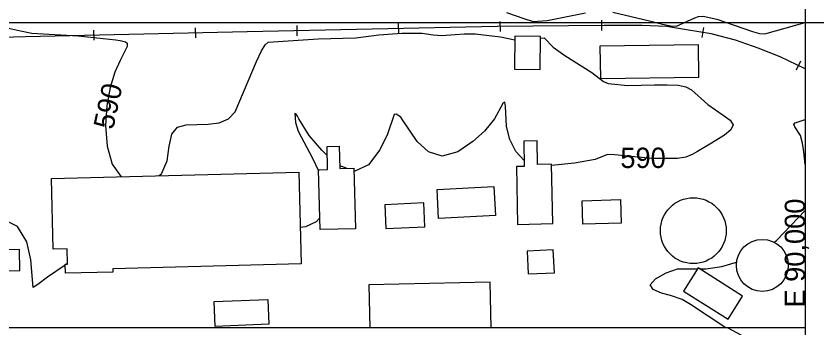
# Model space of a CAD drawing. Extents: x 79600 to 91800, y 75600 to 84400.
# Drawn here: x 89223 to 90012, y 80000 to 80306 of the extents above; entities that cross this region are included whole.
import ezdxf

# ---------------------------------------------------------------- set-up
doc = ezdxf.new("R2010")
doc.units = 0
for name, color, linetype in [('080-090$0$GRID', 7, 'Continuous'), ('080-090$0$INDEX', 7, 'Continuous'), ('080-090$0$TI_BORDER', 7, 'Continuous'), ('084-090$0$BLDG', 7, 'Continuous'), ('084-090$0$GRID', 7, 'Continuous'), ('084-090$0$INDEX', 7, 'Continuous'), ('084-090$0$INDXLBL', 7, 'Continuous'), ('084-090$0$INTER', 7, 'Continuous'), ('084-090$0$RR', 7, 'Continuous')]:
    doc.layers.add(name, color=color, linetype=linetype)

# ---------------------------------------------------------------- blocks, each defined once
blk = doc.blocks.new('084-090$0$RRTICK100')
blk.add_line((0, -5), (0, 5))

msp = doc.modelspace()

# ---------------------------------------------------------------- linework, layer by layer
at = {"layer": '080-090$0$GRID'}
for q in [(85000, 80000), (90000, 76000)]:
    msp.add_line((90000, 80000), q, dxfattribs=at)
at = {"layer": '080-090$0$INDEX'}
msp.add_lwpolyline([(89924.05, 80000), (89936.7, 79993.11)], dxfattribs=at)
at = {"layer": '080-090$0$TI_BORDER'}
msp.add_lwpolyline([(84700, 80300), (91700, 80300), (91700, 75700), (84700, 75700)], close=True, dxfattribs=at)
at = {"layer": '084-090$0$BLDG'}
for points in [[(89713.94, 80254.29), (89739.34, 80254.02), (89739.68, 80286.25), (89714.28, 80286.52)], [(89798.54, 80245.07), (89895.42, 80246.35), (89895, 80278.22), (89798.12, 80276.94)], [(89736.74, 80160.51), (89736.23, 80183.76), (89723.05, 80183.47), (89723.59, 80158.75), (89715.82, 80158.58), (89717.07, 80101.67), (89751.75, 80102.44), (89750.47, 80160.81)], [(89530.09, 80155.64), (89529.54, 80178.35), (89541.53, 80178.64), (89542.06, 80156.66), (89556.01, 80156.99), (89557.45, 80097.51), (89522.59, 80096.67), (89521.17, 80155.42)], [(89503.94, 80062.85), (89318.66, 80058.13), (89318.74, 80054.9), (89271.99, 80053.71), (89271.77, 80062.52), (89274.12, 80062.58), (89273.73, 80077.85), (89260, 80077.5), (89258.23, 80146.73), (89501.65, 80152.93)], [(89695.15, 80110.57), (89639.37, 80107.62), (89637.86, 80136.16), (89693.64, 80139.11)], [(89819.09, 80103.08), (89781.38, 80101.92), (89780.66, 80124.98), (89818.37, 80126.15)], [(89624.65, 80122.75), (89586.3, 80120.85), (89587.45, 80097.54), (89625.8, 80099.43)], [(89186.86, 80056.12), (89227.14, 80056.58), (89226.91, 80076.98), (89186.62, 80076.52)], [(89752.22, 80076.69), (89726.42, 80075.53), (89727.43, 80053.07), (89753.24, 80054.24)], [(89880.32, 80036.25), (89924.19, 80008.57), (89938.48, 80031.23), (89894.61, 80058.9)], [(89472.32, 80003.62), (89419.43, 80001.5), (89418.45, 80025.92), (89471.34, 80028.04)]]:
    msp.add_lwpolyline(points, close=True, dxfattribs=at)
msp.add_lwpolyline([(89691.01, 80000), (89690.06, 80045.02), (89570.67, 80042.5), (89571.56, 80000)], dxfattribs=at)
for centre, radius in [((89889.99, 80095.57), 32.39), ((89957.91, 80061.47), 25.56)]:
    msp.add_circle(centre, radius, dxfattribs=at)
at = {"layer": '084-090$0$GRID'}
for p, q in [((90000, 84000), (90000, 80000)), ((90000, 80000), (85000, 80000))]:
    msp.add_line(p, q, dxfattribs=at)
at = {"layer": '084-090$0$INDEX'}
for p, q in [((89548.54, 80156.81), (89541.99, 80159.41)), ((89274.1, 80063.25), (89273.1, 80062.56))]:
    msp.add_line(p, q, dxfattribs=at)
for points in [[(89197.94, 80298.53), (89227.66, 80291.81), (89239.05, 80289.51), (89284.5, 80286.87), (89309.08, 80284.35), (89321.64, 80282.94), (89325.98, 80282.3), (89328.51, 80281.85), (89331.12, 80281.17), (89332.93, 80279.63), (89332.87, 80276.49), (89325.82, 80262.83), (89320.76, 80251.3), (89316.14, 80236.25), (89312.8, 80218.43), (89311.51, 80198.82), (89313.04, 80178.73), (89318.1, 80160.76), (89326.88, 80148.48)], [(89363.64, 80149.42), (89366.45, 80151.35), (89372.04, 80164.13), (89374.26, 80178.51), (89376.76, 80190.5), (89382.38, 80197.18), (89390.9, 80199.64), (89401.29, 80200), (89412.5, 80200.2), (89423.32, 80201.59), (89432.51, 80205.37), (89439.25, 80212.42), (89460, 80261.88), (89464.91, 80272.28), (89468.69, 80278.2), (89471.51, 80280.63), (89520.72, 80284.07), (89557.95, 80285.01), (89580.48, 80287.8), (89603.09, 80289.51), (89623.05, 80289.46), (89634.1, 80288.09), (89642.49, 80287.21), (89655.48, 80288.42), (89664.31, 80289.01), (89675.27, 80288.91), (89700.1, 80285.95), (89714.24, 80282.97)], [(89739.66, 80284.78), (89743.29, 80285.1), (89752.1, 80275.66), (89763.51, 80267.74), (89790.13, 80250.9), (89801.49, 80242.01), (89806.26, 80240.04), (89825.52, 80238.31), (89851.77, 80238.69), (89864.39, 80238.96), (89874.94, 80238.53), (89882.57, 80236.9), (89888.15, 80234.04), (89904.43, 80219.44), (89919.45, 80208.93), (89926.12, 80204.22), (89929.14, 80199.5), (89926.86, 80194.53), (89920.81, 80189.53), (89906.17, 80180.54), (89894.16, 80173.35), (89888.89, 80170.29), (89882.76, 80167.84), (89874.32, 80166.32), (89848.99, 80166.52), (89812.61, 80170.21), (89805.45, 80170.49), (89793.28, 80165.62), (89772.92, 80161.73), (89750.5, 80159.49)], [(89723.46, 80164.62), (89715.35, 80173.31), (89709.51, 80185.21), (89706.18, 80197.89), (89705.12, 80217.7), (89704.58, 80221.67), (89702.42, 80220.33), (89694.2, 80205.46), (89684.35, 80193.42), (89672.84, 80183.01), (89658.19, 80173.14), (89642.94, 80168.76), (89629.33, 80173.14), (89618.29, 80183), (89603.81, 80204.55), (89602.21, 80206.99), (89597.58, 80209.9), (89595.67, 80209.56), (89589.15, 80190.52), (89581.57, 80174.92), (89570.43, 80160.24), (89556.26, 80153.74), (89556.09, 80153.81)], [(89529.75, 80169.54), (89524.28, 80174.51), (89512.05, 80189.14), (89501.83, 80205.3), (89500.5, 80208), (89498.94, 80210.24), (89497.79, 80210.79), (89498.32, 80201.68), (89500.93, 80193.24), (89515.33, 80166.8), (89521.2, 80154.46)], [(90000, 80160.58), (89998.73, 80173.06), (89997.43, 80181.49), (89995.36, 80189.18), (89990.02, 80197.64), (89988.98, 80199.77), (89990.24, 80201.57), (90000, 80204.74)], [(89271.79, 80061.66), (89254.47, 80049.76), (89244.97, 80042.84), (89241.2, 80040.26), (89240.17, 80039.86), (89238.07, 80067.02), (89234.13, 80084.7), (89225, 80099.54), (89209.51, 80107.51), (89191.49, 80110.01), (89176.01, 80109.83), (89166.79, 80109.1), (89162.18, 80107.31), (89150.1, 80087.31), (89143.58, 80077.9), (89118.33, 80053.73)], [(89522.31, 80108.14), (89518.92, 80104.29), (89508.36, 80099.34), (89503.03, 80098.78)], [(89969.42, 80084.29), (89971.78, 80085.97), (90000, 80115.49)], [(89896.11, 80057.95), (89902.43, 80057.93), (89918.21, 80060.35), (89932.53, 80064.53)], [(89921.84, 80000), (89887.16, 80023.05), (89879.16, 80028.06), (89867.55, 80031.99), (89858.8, 80034.3), (89850.55, 80037.68), (89847.47, 80042.4), (89852.66, 80048.38), (89863.14, 80054.18), (89874.4, 80058.02), (89894.02, 80057.96)]]:
    msp.add_lwpolyline(points, dxfattribs=at)
at = {"layer": '084-090$0$INTER'}
for points in [[(89706.25, 80309.77), (89723.1, 80303.99), (89732.3, 80300.99), (89746.12, 80302.16), (89783.77, 80309.47)], [(89810.66, 80310.22), (89846.76, 80301.64), (89859.51, 80298.47), (89867.98, 80296.67), (89873.31, 80296.36), (89891.61, 80304.78), (89894.99, 80306.02), (89899.64, 80306.43), (89913.05, 80303.38), (89948.21, 80291.13), (89955.29, 80289.1), (89960.29, 80288.89), (90000, 80300.06)]]:
    msp.add_lwpolyline(points, dxfattribs=at)
at = {"layer": '084-090$0$RR'}
msp.add_lwpolyline([(90000, 80254.43), (89975.42, 80266.29), (89953.71, 80275), (89931.66, 80282.76), (89907.51, 80288.94), (89883.15, 80292.71), (89863.6, 80296.09), (89839.68, 80296.97), (89802.25, 80297.26), (89696.83, 80296.11), (89450.93, 80291), (89232.66, 80286.08), (89162.25, 80283.87)], dxfattribs=at)

# ---------------------------------------------------------------- block references
for p, rotation in [((89599.77, 80294.09), -178.81070277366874), ((89699.75, 80296.14), -179.37280215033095), ((89799.74, 80297.23), -179.37280215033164), ((89299.84, 80287.6), -178.70948427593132), ((89399.82, 80289.85), -178.7094842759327), ((89499.79, 80292.02), -178.81070277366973), ((89899.25, 80290.22), 171.18845159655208), ((89993.38, 80257.63), 154.2543171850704)]:
    msp.add_blockref('084-090$0$RRTICK100', p, dxfattribs=dict(at, rotation=rotation))

# ---------------------------------------------------------------- texts
at = {"layer": '080-090$0$GRID'}
msp.add_text('E 90,000', height=20, rotation=90, dxfattribs=at).set_placement((90000, 80020))
at = {"layer": '084-090$0$INDXLBL'}
msp.add_text('590', height=20, rotation=77.7305, dxfattribs=at).set_placement((89318.91, 80194.05))
msp.add_text('590', height=20, dxfattribs=at).set_placement((89818.22, 80157.12))

doc.saveas('drawing.dxf')
